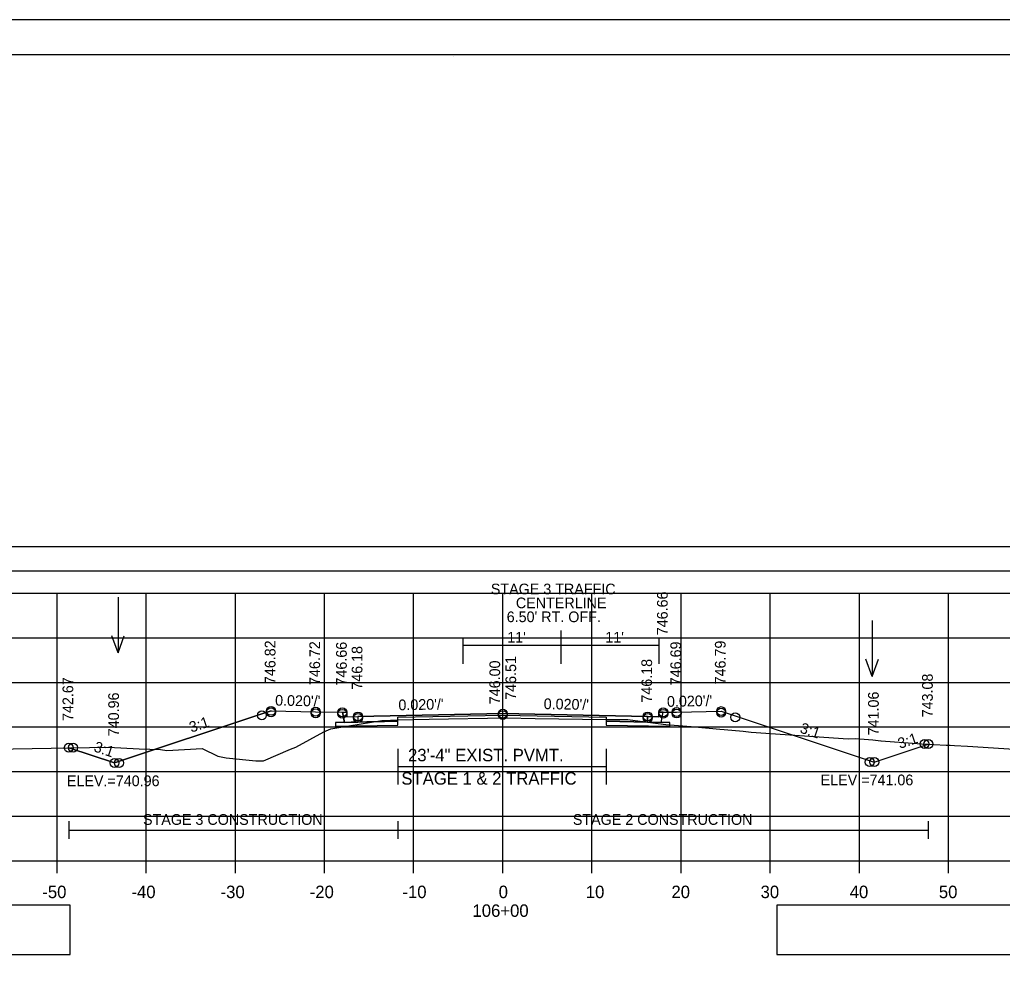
# Model space of a CAD drawing. Extents: x 1202951 to 1376887, y 378065 to 728038.
# Drawn here: x 1376530.5 to 1376640.7, y 379581.3 to 379687.9 of the extents above; entities that cross this region are included whole.
import ezdxf

# ---------------------------------------------------------------- set-up
doc = ezdxf.new("R2010")
doc.units = 0
for name, color, linetype in [('Default', 7, 'Continuous'), ('R_Alt Surface', 7, 'Continuous'), ('R_Axis', 7, 'Continuous'), ('R_Axis Annot', 7, 'Continuous'), ('R_Border', 7, 'Continuous'), ('R_Border Notes', 7, 'Continuous'), ('R_Dimension', 7, 'Continuous'), ('R_Exist Surface', 7, 'Continuous'), ('R_Fin Surface', 7, 'Continuous'), ('R_Grid', 7, 'Continuous'), ('R_MOT', 7, 'Continuous'), ('R_No Plot', 7, 'Continuous'), ('R_Proposed Const Limits', 7, 'Continuous'), ('R_Water Annot', 7, 'Continuous'), ('R_Xsect Elev', 7, 'Continuous'), ('R_Xsect Slope', 7, 'Continuous')]:
    doc.layers.add(name, color=color, linetype=linetype)

msp = doc.modelspace()

# ---------------------------------------------------------------- linework, layer by layer
at = {"layer": 'Default'}
for points in [[(1376558.67, 379610.32), (1376557.64, 379609.98), (1376557.64, 379609.98), (1376541.11, 379604.47)], [(1376609.17, 379610.29), (1376610.75, 379609.77), (1376610.75, 379609.77), (1376626.35, 379604.57)]]:
    msp.add_lwpolyline(points, dxfattribs=at)
for points in [[(1376566.67, 379610.16), (1376567.16, 379610.16), (1376567.17, 379609.66), (1376568.42, 379609.69), (1376568.42, 379609.06), (1376566.91, 379609.03)], [(1376602.67, 379610.16), (1376602.18, 379610.16), (1376602.17, 379609.66), (1376600.92, 379609.69), (1376600.92, 379609.06), (1376602.43, 379609.03)]]:
    msp.add_lwpolyline(points, close=True, dxfattribs=at)
at = {"layer": 'R_Alt Surface'}
for p, q in [((1376572.89, 379609.15), (1376565.92, 379609.01)), ((1376596.27, 379609.15), (1376603.42, 379609.01))]:
    msp.add_line(p, q, dxfattribs=at)
for points in [[(1376434.67, 379626.01), (1376710.2, 379626.01), (1376710.2, 379628.71), (1376434.67, 379628.71)], [(1376568.42, 379609.69), (1376568.42, 379609.06), (1376572.89, 379609.15), (1376572.89, 379609.61), (1376584.67, 379609.85), (1376596.27, 379609.61), (1376596.27, 379609.15), (1376600.92, 379609.06), (1376600.92, 379609.69), (1376600.92, 379609.69), (1376584.67, 379610.01), (1376568.42, 379609.69)], [(1376568.42, 379609.06), (1376566.91, 379609.03), (1376565.92, 379609.01), (1376565.92, 379608.59), (1376572.89, 379608.73), (1376572.89, 379609.15)], [(1376603.42, 379609.01), (1376602.43, 379609.03), (1376600.92, 379609.06), (1376596.27, 379609.15), (1376596.27, 379608.73), (1376603.42, 379608.59)], [(1376434.67, 379582.98), (1376536.14, 379582.98), (1376536.14, 379588.51), (1376434.67, 379588.51)], [(1376615.43, 379582.98), (1376726.14, 379582.98), (1376726.14, 379588.51), (1376615.43, 379588.51)]]:
    msp.add_lwpolyline(points, close=True, dxfattribs=at)
msp.add_lwpolyline([(1376566.67, 379610.16), (1376566.91, 379609.03), (1376568.42, 379609.06), (1376572.89, 379609.15), (1376572.89, 379609.61), (1376584.67, 379609.85), (1376596.27, 379609.61), (1376596.27, 379609.15), (1376600.92, 379609.06), (1376602.43, 379609.03), (1376602.67, 379610.16)], dxfattribs=at)
at = {"layer": 'R_Axis'}
for p, q in [((1376434.67, 379593.51), (1376734.67, 379593.51)), ((1376534.67, 379592.11), (1376534.67, 379593.51)), ((1376544.67, 379592.11), (1376544.67, 379593.51)), ((1376554.67, 379592.11), (1376554.67, 379593.51)), ((1376564.67, 379592.11), (1376564.67, 379593.51)), ((1376574.67, 379592.11), (1376574.67, 379593.51)), ((1376584.67, 379592.11), (1376584.67, 379593.51)), ((1376594.67, 379592.11), (1376594.67, 379593.51)), ((1376604.67, 379592.11), (1376604.67, 379593.51)), ((1376614.67, 379592.11), (1376614.67, 379593.51)), ((1376624.67, 379592.11), (1376624.67, 379593.51)), ((1376634.67, 379592.11), (1376634.67, 379593.51))]:
    msp.add_line(p, q, dxfattribs=at)
at = {"layer": 'R_Border'}
for p, q in [((1376426.67, 379683.97), (1376742.85, 379683.97)), ((1376579.19, 379683.71), (1376579.19, 379683.71)), ((1376579.19, 379683.71), (1376579.19, 379683.71))]:
    msp.add_line(p, q, dxfattribs=at)
at = {"layer": 'R_Dimension'}
for points in [[(1376535.98, 379597.95), (1376535.98, 379595.95)], [(1376572.89, 379597.95), (1376572.89, 379595.95)], [(1376632.41, 379597.95), (1376632.41, 379595.95)], [(1376535.98, 379596.95), (1376572.89, 379596.95)], [(1376572.89, 379596.95), (1376632.41, 379596.95)]]:
    msp.add_lwpolyline(points, dxfattribs=at)
at = {"layer": 'R_Exist Surface'}
msp.add_lwpolyline([(1376523.28, 379605.94), (1376540.44, 379606.26), (1376543.89, 379606.06), (1376546.26, 379605.98), (1376546.98, 379605.88), (1376550.95, 379606.11), (1376552.69, 379605.22), (1376553.62, 379605.05), (1376556.97, 379604.73), (1376557.81, 379604.72), (1376560.84, 379606.01), (1376561.47, 379606.26), (1376564.58, 379607.96), (1376565.39, 379608.32), (1376567.4, 379608.65), (1376571.1, 379609.22), (1376572.08, 379609.27), (1376572.89, 379609.31), (1376576.4, 379609.38), (1376585.14, 379609.52), (1376588.29, 379609.46), (1376596.27, 379609.35), (1376596.98, 379609.35), (1376598.69, 379609.34), (1376600.65, 379609.07), (1376602.98, 379608.8), (1376605.79, 379608.58), (1376606.2, 379608.52), (1376609.03, 379608.25), (1376609.49, 379608.21), (1376611.65, 379608.04), (1376612.54, 379607.93), (1376623.41, 379607.19), (1376624.24, 379607.23), (1376626.18, 379607.05), (1376627.09, 379606.97), (1376627.13, 379606.95), (1376631.66, 379606.63), (1376634.4, 379606.46), (1376634.85, 379606.46), (1376635.35, 379606.45), (1376636.81, 379606.34), (1376651.3, 379605.44)], dxfattribs=at)
at = {"layer": 'R_Fin Surface'}
for p, q in [((1376572.89, 379606.06), (1376572.89, 379602.06)), ((1376596.27, 379606.06), (1376596.27, 379602.06)), ((1376572.89, 379604.06), (1376596.27, 379604.06))]:
    msp.add_line(p, q, dxfattribs=at)
for points in [[(1376535.98, 379606.18), (1376541.11, 379604.47), (1376557.64, 379609.98), (1376558.67, 379610.32), (1376563.67, 379610.22), (1376566.67, 379610.16), (1376567.16, 379610.16), (1376567.17, 379609.66), (1376568.42, 379609.69), (1376584.67, 379610.01), (1376600.92, 379609.69), (1376602.17, 379609.66), (1376602.18, 379610.16), (1376602.67, 379610.16), (1376604.17, 379610.19), (1376609.17, 379610.29), (1376610.75, 379609.77), (1376626.35, 379604.57), (1376632.41, 379606.59)], [(1376558.67, 379610.32), (1376563.67, 379610.22), (1376566.67, 379610.16), (1376567.16, 379610.16), (1376567.17, 379609.66), (1376568.42, 379609.69), (1376568.42, 379609.69), (1376584.67, 379610.01), (1376600.92, 379609.69), (1376600.92, 379609.69), (1376602.17, 379609.66), (1376602.18, 379610.16), (1376602.67, 379610.16), (1376604.17, 379610.19), (1376609.17, 379610.29)]]:
    msp.add_lwpolyline(points, dxfattribs=at)
at = {"layer": 'R_Grid'}
for p, q in [((1376434.67, 379623.51), (1376734.67, 379623.51)), ((1376534.67, 379593.51), (1376534.67, 379623.51)), ((1376544.67, 379593.51), (1376544.67, 379623.51)), ((1376554.67, 379593.51), (1376554.67, 379623.51)), ((1376564.67, 379593.51), (1376564.67, 379623.51)), ((1376574.67, 379593.51), (1376574.67, 379623.51)), ((1376584.67, 379593.51), (1376584.67, 379623.51)), ((1376594.67, 379593.51), (1376594.67, 379623.51)), ((1376604.67, 379593.51), (1376604.67, 379623.51)), ((1376614.67, 379593.51), (1376614.67, 379623.51)), ((1376624.67, 379593.51), (1376624.67, 379623.51)), ((1376634.67, 379593.51), (1376634.67, 379623.51)), ((1376434.67, 379618.51), (1376734.67, 379618.51)), ((1376434.67, 379613.51), (1376734.67, 379613.51)), ((1376434.67, 379608.51), (1376734.67, 379608.51)), ((1376434.67, 379603.51), (1376734.67, 379603.51)), ((1376434.67, 379598.51), (1376734.67, 379598.51)), ((1376434.67, 379593.51), (1376734.67, 379593.51))]:
    msp.add_line(p, q, dxfattribs=at)
at = {"layer": 'R_MOT'}
for p, q in [((1376591.18, 379619.34), (1376591.18, 379615.58)), ((1376580.18, 379618.43), (1376580.18, 379615.58)), ((1376580.18, 379617.68), (1376591.18, 379617.68)), ((1376591.18, 379617.68), (1376602.18, 379617.68)), ((1376602.18, 379618.43), (1376602.18, 379615.58))]:
    msp.add_line(p, q, dxfattribs=at)
at = {"layer": 'R_No Plot'}
msp.add_line((1376414.27, 379687.86), (1376747.6, 379687.86), dxfattribs=at)
for points in [[(1376414.26, 379687.86), (1376747.6, 379687.86), (1376747.6, 379474.52), (1376414.26, 379474.52)], [(1376660.59, 379683.97), (1376680.21, 379683.97), (1376680.21, 379674.09), (1376696.32, 379674.09), (1376719.52, 379674.09), (1376719.64, 379645.93), (1376742.85, 379645.93), (1376742.85, 379478.51), (1376426.67, 379478.51), (1376426.67, 379683.97)]]:
    msp.add_lwpolyline(points, close=True, dxfattribs=at)
for centre in [(1376557.64, 379609.81), (1376558.67, 379610.32), (1376558.67, 379610.15), (1376563.67, 379610.22), (1376563.67, 379610.05), (1376566.67, 379610.16), (1376566.67, 379609.99), (1376568.42, 379609.69), (1376568.42, 379609.52), (1376584.67, 379610.01), (1376584.67, 379609.84), (1376600.92, 379609.69), (1376600.92, 379609.52), (1376602.67, 379610.16), (1376602.67, 379609.99), (1376604.17, 379610.19), (1376604.17, 379610.02), (1376609.17, 379610.29), (1376609.17, 379610.12), (1376610.75, 379609.6), (1376535.98, 379606.18), (1376536.46, 379606.19), (1376631.98, 379606.61), (1376632.41, 379606.59), (1376541.11, 379604.47), (1376541.62, 379604.47), (1376625.84, 379604.57), (1376626.35, 379604.57)]:
    msp.add_circle(centre, 0.5, dxfattribs=at)
at = {"layer": 'R_Proposed Const Limits'}
for points in [[(1376541.11, 379604.47), (1376535.98, 379606.18)], [(1376626.35, 379604.57), (1376632.41, 379606.59)]]:
    msp.add_lwpolyline(points, dxfattribs=at)
at = {"layer": 'R_Water Annot'}
for p, q in [((1376541.51, 379623.09), (1376541.51, 379616.81)), ((1376626.11, 379620.46), (1376626.11, 379614.18)), ((1376541.51, 379616.81), (1376540.81, 379618.73)), ((1376541.51, 379616.81), (1376542.21, 379618.73)), ((1376626.11, 379614.18), (1376625.41, 379616.1)), ((1376626.11, 379614.18), (1376626.81, 379616.1))]:
    msp.add_line(p, q, dxfattribs=at)
at = {"layer": 'R_Xsect Elev'}
msp.add_line((1376584.67, 379609.51), (1376584.67, 379617.14), dxfattribs=at)

# ---------------------------------------------------------------- texts
at = {"layer": 'R_Axis Annot'}
for s, p in [('23\'-4" EXIST. PVMT.', (1376574.04, 379604.66)), ('STAGE 1 & 2 TRAFFIC', (1376573.29, 379602.04)), ('-50', (1376533.01, 379589.31)), ('-40', (1376543.01, 379589.31)), ('-30', (1376553.01, 379589.31)), ('-20', (1376563.01, 379589.31)), ('-10', (1376573.41, 379589.31)), ('0', (1376584.21, 379589.31)), ('10', (1376593.98, 379589.31)), ('20', (1376603.59, 379589.31)), ('30', (1376613.59, 379589.31)), ('40', (1376623.59, 379589.31)), ('50', (1376633.59, 379589.31)), ('106+00', (1376581.27, 379587.21))]:
    msp.add_text(s, height=1.4, dxfattribs=at).set_placement(p)
at = {"layer": 'R_Border Notes'}
for s, p in [('ELEV.=740.96', (1376535.77, 379601.87)), ('ELEV.=741.06', (1376620.33, 379601.97))]:
    msp.add_text(s, height=1.2, dxfattribs=at).set_placement(p)
at = {"layer": 'R_Dimension'}
for s, p in [('STAGE 3 CONSTRUCTION', (1376544.31, 379597.53)), ('STAGE 2 CONSTRUCTION', (1376592.53, 379597.53))]:
    msp.add_text(s, height=1.2, dxfattribs=at).set_placement(p)
at = {"layer": 'R_MOT'}
for s, p in [('STAGE 3 TRAFFIC ', (1376583.33, 379623.39)), ('CENTERLINE', (1376586.14, 379621.83)), ("6.50' RT. OFF.", (1376585.11, 379620.27)), ("11'", (1376585.17, 379617.98)), ("11'", (1376596.17, 379617.98))]:
    msp.add_text(s, height=1.2, dxfattribs=at).set_placement(p)
at = {"layer": 'R_Xsect Elev'}
for s, p in [('746.66', (1376603.17, 379618.8)), ('746.82', (1376559.17, 379613.32)), ('746.72', (1376564.17, 379613.22)), ('746.66', (1376567.17, 379613.16)), ('746.69', (1376604.67, 379613.19)), ('746.79', (1376609.67, 379613.29)), ('746.18', (1376568.92, 379612.69)), ('746.00', (1376584.37, 379611.06)), ('746.51', (1376586.17, 379611.56)), ('746.18', (1376601.42, 379611.24)), ('743.08', (1376632.91, 379609.59)), ('742.67', (1376536.48, 379609.18)), ('740.96', (1376541.61, 379607.47)), ('741.06', (1376626.85, 379607.57))]:
    msp.add_text(s, height=1.2, rotation=90, dxfattribs=at).set_placement(p)
at = {"layer": 'R_Xsect Slope'}
for s, rotation, p in [("0.020'/'", 358.8542, (1376559.12, 379610.91)), ("0.020'/'", 1.1458, (1376603.1, 379610.77)), ("0.020'/'", 1.1458, (1376572.97, 379610.38)), ("0.020'/'", 358.8542, (1376589.25, 379610.52)), ('3:1', 18.4349, (1376549.73, 379607.87)), ('3:1', 341.5651, (1376617.92, 379607.9)), ('3:1', 18.4349, (1376629.22, 379606.05)), ('3:1', 341.5651, (1376538.7, 379605.8))]:
    msp.add_text(s, height=1.2, rotation=rotation, dxfattribs=at).set_placement(p)

doc.saveas('drawing.dxf')
